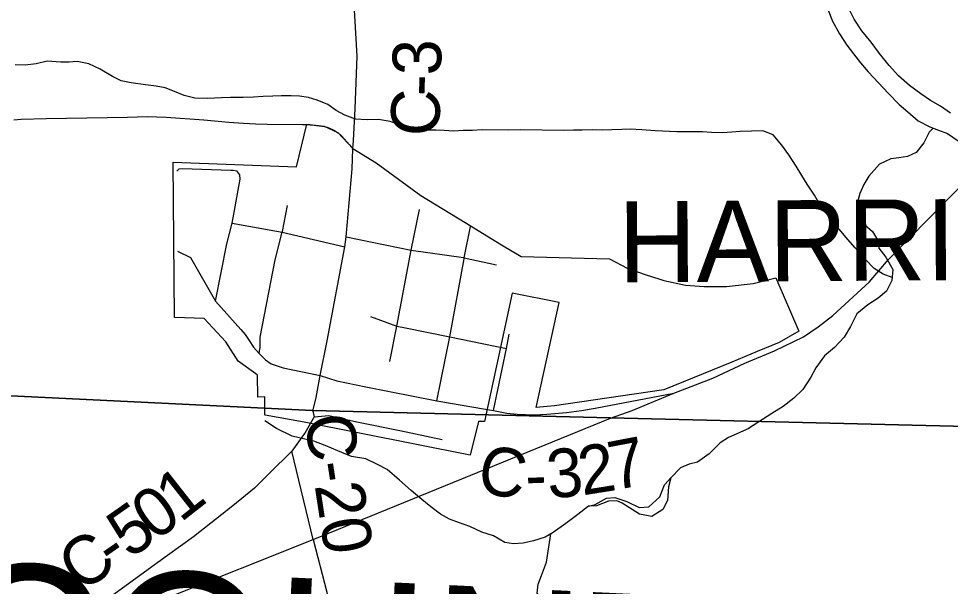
# Model space of a CAD drawing. Extents: x 114604 to 551442, y 316898 to 567001.
# Drawn here: x 156074 to 161815, y 329945 to 333446 of the extents above; entities that cross this region are included whole.
import ezdxf

# ---------------------------------------------------------------- set-up
doc = ezdxf.new("R2010")
doc.units = 0
for name, color, linetype in [('_CIVIL_CONSTRUCTION', 7, 'Continuous'), ('DV_X_County_Line', 7, 'Continuous'), ('GE_P_Alignment_1000_Cardinal_Points', 7, 'Continuous'), ('GE_P_Alignment_1000_Stations', 7, 'Continuous'), ('GE_P_Alignment_100_Cardinal_Points', 7, 'Continuous'), ('GE_P_Alignment_100_Distances', 7, 'Continuous'), ('GE_P_Alignment_100_Stations', 7, 'Continuous'), ('GE_P_Alignment_500_Bearings', 7, 'Continuous'), ('GE_P_Alignment_500_Distances', 7, 'Continuous'), ('PM_P_Cells', 7, 'Continuous'), ('PM_P_CL_Double_Solid', 7, 'Continuous'), ('RS_Raster1', 7, 'Continuous'), ('SH_Named_Boundary', 7, 'Continuous')]:
    doc.layers.add(name, color=color, linetype=linetype)

msp = doc.modelspace()

# ---------------------------------------------------------------- linework, layer by layer
at = {"layer": '_CIVIL_CONSTRUCTION'}
msp.add_line((157889.5, 330232.9), (159722.2, 330981.7), dxfattribs=at)
for points in [[(160112.2, 331136.5), (160352.1, 331229.8), (160548.9, 331320.7), (160730.9, 331397.7), (160910.1, 331484.1), (161000.7, 331545.5), (161091.3, 331614.9), (161314.4, 331820.9), (161434, 331960.5), (162183.7, 332722.8)], [(159722.2, 330981.7), (159854.1, 331029.5), (160112.2, 331136.5)], [(156155.9, 329500.8), (156345.7, 329600.7), (156505.9, 329676.2), (156694.9, 329754.6), (156983.2, 329871.5), (157889.5, 330232.9)], [(157889.5, 330232.9), (157972.5, 329908.3), (157990.4, 329790), (158154.9, 329639.2), (158214, 329560.6)]]:
    msp.add_lwpolyline(points, dxfattribs=at)
at = {"layer": 'DV_X_County_Line'}
for points in [[(161061.7, 333497.9), (161089.6, 333429.7), (161131.4, 333351.5), (161177.3, 333283.3), (161219.2, 333229.1), (161261.1, 333172.9), (161309, 333118.7), (161372.9, 333050.4), (161432.8, 332986.2), (161500.7, 332915.9), (161552.6, 332871.7), (161616.5, 332815.4), (161688.5, 332779.2), (161742.5, 332759), (161798.5, 332736.8), (161864.4, 332692.5)], [(161816.8, 332862.9), (161754.9, 332907.2), (161692.9, 332941.4), (161632.9, 332981.6), (161563, 333033.9), (161495.1, 333094.1), (161439.2, 333156.4), (161379.3, 333230.6), (161327.5, 333300.9), (161269.6, 333371.1), (161221.7, 333443.4), (161189.8, 333509.6)]]:
    msp.add_lwpolyline(points, dxfattribs=at)
at = {"layer": 'GE_P_Alignment_1000_Cardinal_Points'}
msp.add_lwpolyline([(158999.9, 331029), (159079.6, 331411.5), (159096.4, 331500.4)], dxfattribs=at)
at = {"layer": 'GE_P_Alignment_1000_Stations'}
msp.add_line((157889.5, 330232.9), (159722.2, 330981.7), dxfattribs=at)
for points in [[(160112.2, 331136.5), (160352.1, 331229.8), (160548.9, 331320.7), (160730.9, 331397.7), (160910.1, 331484.1), (161000.7, 331545.5), (161091.3, 331614.9), (161314.4, 331820.9), (161434, 331960.5), (162183.7, 332722.8)], [(159722.2, 330981.7), (159854.1, 331029.5), (160112.2, 331136.5)], [(156155.9, 329500.8), (156345.7, 329600.7), (156505.9, 329676.2), (156694.9, 329754.6), (156983.2, 329871.5), (157889.5, 330232.9)]]:
    msp.add_lwpolyline(points, dxfattribs=at)
at = {"layer": 'GE_P_Alignment_100_Cardinal_Points'}
msp.add_line((158820.2, 331971.4), (159019.1, 331926.9), dxfattribs=at)
for points in [[(157049.9, 332506), (157064.4, 332519.5), (157084.6, 332522.8), (157382.8, 332512.1), (157396.9, 332511.6), (157418.7, 332506.8)], [(157399.9, 332239.8), (157423, 332366.5), (157440.2, 332456.7), (157436.7, 332482.6), (157418.7, 332506.8)], [(157699.1, 332128.3), (157700.5, 332134), (157730.5, 332293.3)], [(157287.3, 331703.7), (157356.5, 332056.6), (157389.9, 332184.8), (157399.9, 332239.8)], [(158361.5, 331331.4), (158404.1, 331550), (158492.2, 332019.1), (158543.8, 332268.9)], [(157389.9, 332184.8), (157699.1, 332128.3), (158083.9, 332039.2)], [(157556, 331380.2), (157562.1, 331419.2), (157563.2, 331481.4), (157655, 331959), (157699.1, 332128.3)], [(158651.7, 331089.4), (158730.4, 331484.3), (158818.9, 331964.4), (158820.2, 331971.4), (158857.9, 332165.2)], [(158093.3, 332099.6), (158492.2, 332019.1), (158815, 331972.5), (158820.2, 331971.4)], [(157052.8, 332012.4), (157134.2, 331972.4), (157287.3, 331703.7), (157443.4, 331529.1), (157470.7, 331497.4), (157494.9, 331460.2), (157520.7, 331419.7), (157556, 331380.2)], [(158242.5, 331610.1), (158404.1, 331550), (158458.5, 331539)], [(158458.5, 331539), (158730.4, 331484.3), (159079.6, 331411.5)], [(157556, 331380.2), (157596.1, 331341.4), (157631.3, 331317.8), (157704.8, 331292.8), (157932.9, 331244.3)], [(157896.1, 330990.5), (157984.9, 330997.8), (158158.9, 330959.3)], [(158158.9, 330959.3), (158169.5, 330956.9), (158423, 330905.5), (158683.1, 330849.6)]]:
    msp.add_lwpolyline(points, dxfattribs=at)
at = {"layer": 'GE_P_Alignment_100_Stations'}
msp.add_lwpolyline([(160880.9, 331517.7), (160760.4, 331448.7), (160625.8, 331392.4), (160468.3, 331326.6), (160049, 331156.8), (159530.4, 331080.9), (159375.9, 331058.4), (159262.3, 331048.9), (159404.7, 331694.9), (159115.4, 331753.5), (158945.4, 330960.6), (158907.1, 330961.6), (158856.4, 330754.8), (157833.8, 330956.5), (157594.2, 331000.9), (157590.7, 331002.1), (157590.6, 331114.4), (157548.7, 331110.8), (157546.8, 331247.7), (157535.9, 331255.5), (157427.2, 331333.2), (157352, 331452.4), (157216.9, 331596.2), (157034.4, 331603.9), (157027.2, 332561.7), (157787.2, 332532.4), (157850.2, 332795.2), (157957.2, 332784), (158041.4, 332744.5), (158133.2, 332645.9), (158277.7, 332557.4), (158553.3, 332355.4), (158825.8, 332188), (159049.3, 332050.3), (159171.2, 331979.7), (159715.2, 331964.8), (159823.4, 331907.8), (159935.5, 331868), (160025.3, 331839.8), (160049.7, 331832.2), (160184.2, 331802.6), (160298.2, 331793.3), (160367.3, 331793.8), (160436.5, 331794.3), (160601.1, 331811.7), (160740.4, 331846.9)], close=True, dxfattribs=at)
at = {"layer": 'GE_P_Alignment_500_Bearings'}
for p, q in [((158134.4, 332643.1), (158137.4, 332695.5)), ((157829.7, 330880), (157757.8, 330778.6)), ((157889.5, 330232.9), (157757.8, 330778.6))]:
    msp.add_line(p, q, dxfattribs=at)
for points in [[(158137.4, 332695.5), (158148.4, 332889.6), (158159.4, 333213.9), (158116.6, 333962.5), (158116.6, 333999.9), (158116.6, 334052)], [(156045.1, 332821.7), (156090, 332826.4), (156244.7, 332829.7), (156746.1, 332838.8), (156867.8, 332841.9), (156984.2, 332838.3), (157215.8, 332822.4), (157370.6, 332808.7), (157459, 332802.2), (157534.2, 332796.7), (157605.5, 332795.6), (157822.8, 332793.3), (157851.3, 332792.4), (157870.4, 332791.8)], [(157870.4, 332791.8), (157879.9, 332791.6), (157926.6, 332785.9), (157958.4, 332781.2), (157974.9, 332776.7)], [(157974.9, 332776.7), (157985.9, 332773.7), (158016.2, 332758), (158042.6, 332741.7), (158063.6, 332722.7), (158113.4, 332668.7), (158134.4, 332643.1)], [(157887, 331025.9), (157907.3, 331109.7), (157932.9, 331244.3), (157975.1, 331459.1), (158083.9, 332039.2), (158093.3, 332099.6), (158128.7, 332520.1), (158134.4, 332643.1)], [(157932.9, 331244.3), (158035.9, 331213.2), (158213.8, 331176.2), (158651.7, 331089.4), (158950.1, 331037.6)], [(158950.1, 331037.6), (158999.9, 331029), (159081.6, 331012.8), (159147, 331006.1), (159250.5, 331003.7), (159328.6, 331007.4), (159449.5, 331017.8), (159541.8, 331030.4), (159627, 331044.6), (160112.2, 331136.5)], [(157887, 331025.9), (157896.1, 330990.5), (157836.9, 330890.1), (157829.7, 330880)], [(157757.8, 330778.6), (157619, 330641.8), (157527.6, 330551.1), (157394.4, 330442), (157151.1, 330251), (156990.8, 330135), (156850.6, 330033.1), (156683, 329911.6), (156443.8, 329737.4), (156321.5, 329649.2), (156248.5, 329595.5), (156193, 329548.8), (156155.9, 329500.8)]]:
    msp.add_lwpolyline(points, dxfattribs=at)
at = {"layer": 'GE_P_Alignment_500_Distances'}
for points in [[(167555, 330802.8), (166612.4, 330826.7), (164829.7, 330871.9), (164629.5, 330876.9), (164246, 330886.6), (163636.5, 330895.2), (163101.8, 330902.8), (159721, 330984.5), (157885.8, 331028.8), (151589.2, 331336), (151480.8, 331341.3), (151397.3, 331345.9), (149710.2, 331439.3), (149297.3, 331468.7), (137728, 332419)], [(151589.2, 331336), (157885.8, 331028.8), (159721, 330984.5), (163101.8, 330902.8)]]:
    msp.add_lwpolyline(points, dxfattribs=at)
at = {"layer": 'PM_P_Cells'}
for points in [[(161456.9, 331850.1), (161401.9, 331869.9), (161346.1, 331904.5), (161290.5, 331963.1), (161228.9, 332031.8), (161183.3, 332084.3), (161129.8, 332146.9), (161080.2, 332213.5), (161016.8, 332290.2), (160977.3, 332356.7), (160933.8, 332425.3), (160900.2, 332479.7), (160864.6, 332536.1), (160819.1, 332606.7), (160777.6, 332665.2), (160724, 332729.8), (160660.1, 332754.4), (160590, 332753), (160519.9, 332749.6), (160467.8, 332746.1), (160411.6, 332742.6), (160343.6, 332743.1), (160287.5, 332747.7), (160129.3, 332749), (159997.1, 332754.2), (159915.1, 332760.9), (159843, 332763.5), (159790.9, 332762), (159728.8, 332760.5), (159670.7, 332759), (159610.6, 332759.6), (159546.5, 332758.1), (159492.4, 332758.6), (159434.3, 332757.1), (159167.9, 332759.4), (159095.8, 332758), (158931.5, 332759.5), (158871.4, 332756), (158813.3, 332756.5), (158753.2, 332753), (158697.1, 332755.5), (158645.1, 332757.9), (158575, 332758.6), (158509, 332773.2), (158423, 332792), (158363.1, 332812.5), (158291.1, 332823.2), (158221, 332821.8), (158150.9, 332826.4), (158085, 332851), (158031.2, 332879.6), (157979.4, 332916.1), (157913.5, 332942.7), (157859.6, 332959.2), (157805.6, 332967.7), (157753.5, 332970.2), (157693.4, 332970.7), (157641.3, 332967.2), (157581.2, 332965.7), (157521.1, 332962.2), (157457, 332960.8), (157380.8, 332959.4), (157324.7, 332957.9), (157238.6, 332954.6), (157160.5, 332955.3), (157094.5, 332971.9), (157034.6, 332996.5), (156976.7, 333019.1), (156922.7, 333029.6), (156856.7, 333038.2), (156768.7, 333051), (156706.7, 333063.5), (156652.8, 333090), (156577.1, 333134.8), (156507.2, 333167.5), (156435.3, 333182.2), (156385.1, 333178.6), (156335.1, 333177), (156251, 333183.8), (156182.7, 333168.3), (156114.6, 333158.9), (156052.5, 333161.4)], [(161708.7, 332771.6), (161685.6, 332745.5), (161651, 332679.7), (161604.4, 332619.9), (161550.2, 332596.3), (161498, 332586.8), (161447.9, 332581.2), (161379.5, 332547.7), (161312.8, 332474.1), (161282.3, 332422.3), (161257.8, 332368.3), (161241.3, 332308.3), (161238.8, 332252.2), (161268.4, 332193.8), (161336, 332133.1), (161365.6, 332082.7), (161375.2, 332030.5), (161416.8, 331976), (161460.2, 331899.4), (161455.6, 331831.3), (161421, 331765.5), (161370.6, 331721.8), (161306.1, 331680.3), (161239.5, 331624.7), (161200.8, 331546.9), (161160.2, 331481.1), (161101.6, 331417.4), (161039.1, 331365.8), (160986.4, 331292.1), (160955.8, 331234.2), (160907.1, 331158.5), (160850.6, 331104.8), (160786.1, 331053.3), (160715.6, 331011.8), (160571.9, 330918.7)], [(159793.1, 330458), (159760.9, 330471.7), (159707.9, 330469.5), (159635.9, 330441.3), (159585.9, 330439.2), (159520, 330389), (159446.1, 330332.7), (159368.1, 330276.4), (159318.2, 330248.3), (159246.2, 330226.1), (159184.1, 330211.9), (159124.1, 330207.7), (159070, 330215.6), (158999.8, 330255.5), (158927.7, 330279.4), (158855.5, 330313.3), (158785.4, 330339.2), (158729.3, 330359), (158673.1, 330391), (158614.9, 330434.9), (158558.7, 330480.8), (158492.5, 330536.8), (158420.3, 330600.7), (158346, 330664.6), (158285.9, 330696.5), (158213.7, 330730.4), (158125.5, 330746.2), (158041.4, 330780.1), (157963.2, 330813.9), (157893.1, 330839.8), (157837, 330851.7), (157758.8, 330871.5), (157662.6, 330919.4), (157590.4, 330965.3)], [(160574.5, 330918.7), (160447.6, 330861.9), (160397.6, 330829.7), (160329.7, 330761.4), (160257.8, 330711.2), (160205.8, 330699), (160151.8, 330674.9), (160093.9, 330614.7), (160078.1, 330558.5), (160072.3, 330474.4), (160044.4, 330418.2), (159976.5, 330376), (159900.3, 330389.9), (159793.1, 330458)], [(159585.9, 330439.2), (159625.9, 330449.3), (159695.9, 330489.5), (159747.9, 330493.7), (159822, 330467.8), (159898.2, 330431.9), (159958.3, 330436.1), (160026.2, 330496.3), (160054, 330570.5), (160093.9, 330614.7)], [(159494.2, 329552.4), (159530.1, 329651.9), (159535.8, 329730), (159505.7, 329786), (159445.5, 329813.9), (159381.4, 329823.8), (159323.3, 329833.6), (159269.1, 329903.6), (159274.9, 329957.7), (159296.8, 330011.9), (159326.6, 330094.1), (159340.4, 330188.2), (159354.5, 330268.8)]]:
    msp.add_lwpolyline(points, dxfattribs=at)
at = {"layer": 'RS_Raster1'}
for points in [[(181070.3, 330252.9), (177726, 330436.1), (177559.4, 330442.3), (172361.3, 330680), (171076.5, 330708.4), (167555, 330802.8), (166612.4, 330826.7), (164829.7, 330871.9), (164629.5, 330876.9), (164246, 330886.6), (163636.5, 330895.2), (163101.8, 330902.8), (159721, 330984.5), (157885.8, 331028.8), (151589.2, 331336), (151480.8, 331341.3), (151397.3, 331345.9), (149710.2, 331439.3), (149297.3, 331468.7), (137728, 332419)], [(137728, 332419), (149297.3, 331468.7), (149710.2, 331439.3), (151397.3, 331345.9), (151480.8, 331341.3), (151589.2, 331336), (157885.8, 331028.8), (159721, 330984.5), (163101.8, 330902.8), (163636.5, 330895.2), (164246, 330886.6), (164629.5, 330876.9), (164829.7, 330871.9), (166612.4, 330826.7), (167555, 330802.8), (171076.5, 330708.4), (172361.3, 330680), (177559.4, 330442.3), (177726, 330436.1), (181070.3, 330252.9)]]:
    msp.add_lwpolyline(points, dxfattribs=at)

# ---------------------------------------------------------------- texts
at = {"layer": 'GE_P_Alignment_100_Distances'}
msp.add_text('PICKAWAY COUNTY', height=1000.079, rotation=357.23373, dxfattribs=at).set_placement((148179.4, 329460.9))
at = {"layer": 'PM_P_CL_Double_Solid'}
for s, height, rotation, p in [('3', 300, 89.33389, (158677.4, 333094.7)), ('-', 300, 88.1208, (158673.2, 332964.6)), ('C', 300, 87.79248, (158663.7, 332716.5)), ('C-20', 300.02, 278.69099, (157833.8, 330987.3)), ('7', 300, 10.82698, (159739.9, 330535.9)), ('C', 300, 350.2185, (158890.1, 330527.4)), ('3', 300, 4.9416, (159340, 330486.3)), ('2', 300, 9.06243, (159547.5, 330505.1)), ('1', 300, 38.19345, (157071.4, 330333.9)), ('-', 300, 1.99974, (159200.1, 330480.9)), ('0', 300, 35.91215, (156912.5, 330218.5)), ('5', 300, 35.09787, (156758.7, 330110.4)), ('C', 300, 34.93108, (156457.3, 329899.9)), ('-', 300, 34.94026, (156657.8, 330040))]:
    msp.add_text(s, height=height, rotation=rotation, dxfattribs=at).set_placement(p)
at = {"layer": 'SH_Named_Boundary'}
msp.add_text('HARRISBURG', height=500.04, rotation=0.41236, dxfattribs=at).set_placement((159770.1, 331818.5))

doc.saveas('drawing.dxf')
